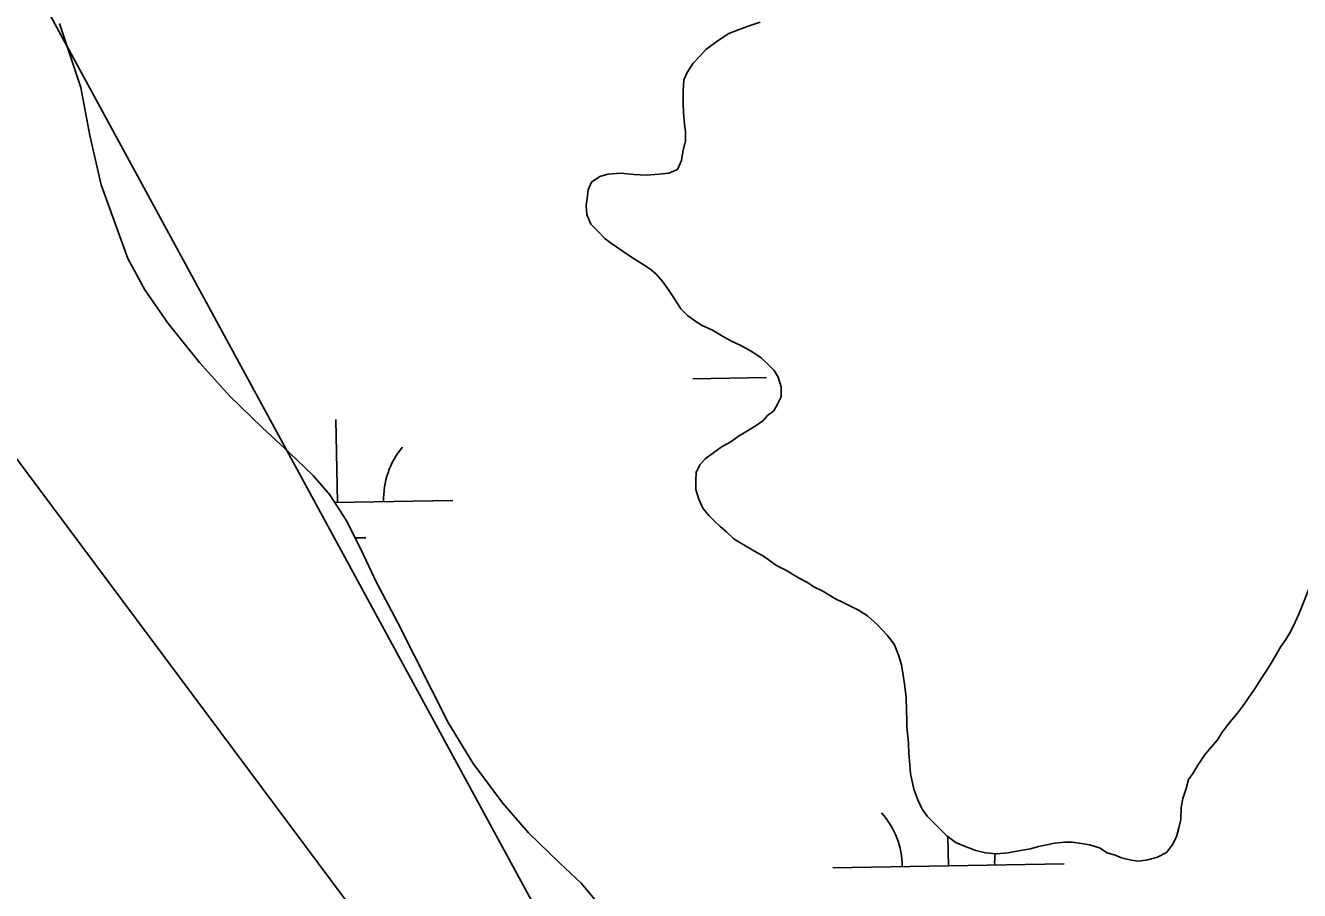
# Model space of a CAD drawing. Extents: x 3914892 to 3953151, y 242587 to 268572.
# Drawn here: x 3943460 to 3944011, y 254669 to 255043 of the extents above; entities that cross this region are included whole.
import ezdxf

# ---------------------------------------------------------------- set-up
doc = ezdxf.new("R2010")
doc.units = 0
for name, color, linetype in [('V-TOPO-SHOR', 7, 'Continuous'), ('V-UTIL-LINE', 7, 'Continuous'), ('V-WETL-SWMP', 7, 'Continuous')]:
    doc.layers.add(name, color=color, linetype=linetype)

msp = doc.modelspace()

# ---------------------------------------------------------------- linework, layer by layer
at = {"layer": 'V-TOPO-SHOR'}
for points in [[(3943710.17, 254659.43), (3943699.96, 254671.76), (3943690.73, 254680.44), (3943677.16, 254693.59), (3943665.92, 254706.45), (3943653.18, 254723.48), (3943642.51, 254741.01), (3943620.53, 254784.62), (3943611.42, 254801.86), (3943604.6, 254816.22), (3943598.29, 254828.76), (3943591.17, 254839.75), (3943584.02, 254848.14), (3943573.77, 254857.88), (3943561.99, 254868.93), (3943547.9, 254882.61), (3943534.86, 254897.05), (3943521.34, 254913.83), (3943511.16, 254928.49), (3943503.82, 254942.08), (3943492.31, 254973.88), (3943487.41, 254995.22), (3943483.53, 255016.02), (3943474.3, 255043.64)], [(3943760.94, 254860.65), (3943764.6, 254862.68), (3943768, 254865.22), (3943771.14, 254867), (3943775.59, 254869.79), (3943778.46, 254871.83), (3943780.57, 254874.13), (3943783.19, 254876.17), (3943785.05, 254879.26), (3943786.39, 254882.1), (3943786.44, 254886.51), (3943785.2, 254890.68), (3943783.43, 254893.55), (3943780.87, 254896.18), (3943777.79, 254899.07), (3943774.19, 254901.46), (3943769.04, 254904.38), (3943764.92, 254906.25), (3943761.06, 254908.38), (3943756.68, 254911.03), (3943752.04, 254913.17), (3943749.47, 254914.76), (3943745.87, 254917.4), (3943743.06, 254920.29), (3943740.51, 254924.21), (3943738.22, 254927.62), (3943735.43, 254931.81), (3943732.36, 254935.22), (3943730.05, 254937.32), (3943726.71, 254939.45), (3943722.08, 254942.36), (3943717.71, 254945.27), (3943713.08, 254948.45), (3943710.25, 254950.56), (3943706.67, 254954.24), (3943704.11, 254956.87), (3943702.35, 254961.04), (3943702.15, 254964.93), (3943702.45, 254968.04), (3943703.01, 254971.67), (3943704.35, 254975.02), (3943708.02, 254977.57), (3943711.41, 254978.56), (3943717.12, 254979), (3943722.82, 254978.41), (3943728, 254978.08), (3943733.71, 254978.52), (3943737.87, 254978.99), (3943741.52, 254980.49), (3943743.39, 254984.36), (3943743.96, 254988.24), (3943745.06, 254992.9), (3943745.11, 254996.79), (3943744.64, 255000.17), (3943744.19, 255005.1), (3943743.98, 255009.25), (3943744.05, 255014.44), (3943744.38, 255019.37), (3943745.71, 255022.46), (3943748.36, 255026.58), (3943751.52, 255029.91), (3943753.89, 255032.47), (3943759.13, 255036.29), (3943763.84, 255039.34), (3943768.27, 255041.1), (3943772.96, 255042.85), (3943777.39, 255044.35)], [(3944010.3, 254788.06), (3944008.7, 254784.71), (3944006.83, 254780.84), (3944004.71, 254777.24), (3944002.59, 254774.16), (3944000.73, 254771.07), (3943998.34, 254766.95), (3943996.75, 254764.38), (3943993.84, 254760), (3943991.45, 254756.15), (3943988.28, 254751.52), (3943985.9, 254748.18), (3943983.79, 254745.35), (3943980.62, 254741.51), (3943977.19, 254737.14), (3943975.07, 254733.79), (3943971.65, 254729.69), (3943969.54, 254727.13), (3943966.62, 254722.75), (3943964.5, 254719.15), (3943962.65, 254716.58), (3943961.56, 254712.7), (3943960.21, 254708.31), (3943959.38, 254704.69), (3943959.31, 254699.24), (3943958.48, 254695.62), (3943957.39, 254691.75), (3943955.53, 254688.14), (3943953.15, 254685.06), (3943949.23, 254683.04), (3943945.07, 254681.8), (3943940.91, 254681.33), (3943937.8, 254681.63), (3943933.67, 254682.73), (3943930.82, 254683.8), (3943927.47, 254684.88), (3943924.12, 254687), (3943919.73, 254688.36), (3943916.37, 254688.92), (3943912.22, 254689.5), (3943909.11, 254689.54), (3943904.7, 254689.08), (3943901.31, 254688.35), (3943897.67, 254687.62), (3943894.29, 254686.62), (3943889.08, 254685.66), (3943884.67, 254684.93), (3943879.47, 254684.49), (3943874.81, 254684.81), (3943870.67, 254685.9), (3943867.57, 254686.98), (3943862.15, 254689.13), (3943858.04, 254692.29), (3943853.69, 254696.5), (3943849.6, 254700.71), (3943847.31, 254704.11), (3943845.54, 254707.77), (3943843.79, 254712.46), (3943842.32, 254719.22), (3943841.88, 254724.68), (3943841.66, 254727.79), (3943841.46, 254732.21), (3943840.78, 254739.48), (3943840.82, 254742.59), (3943840.61, 254746.22), (3943840.43, 254752.19), (3943839.72, 254757.91), (3943839.26, 254761.81), (3943838.54, 254766.23), (3943837.29, 254770.13), (3943835.28, 254775.09), (3943832.22, 254779.02), (3943828.13, 254783.49), (3943823.77, 254787.43), (3943819.92, 254789.82), (3943813.47, 254793.02), (3943809.61, 254794.89), (3943807.04, 254796.48), (3943804.46, 254798.07), (3943800.59, 254799.94), (3943797.77, 254801.79), (3943793.9, 254803.92), (3943788.5, 254807.1), (3943784.38, 254809.23), (3943778.72, 254813.2), (3943774.6, 254815.59), (3943769.2, 254818.77), (3943766.11, 254820.63), (3943762.78, 254823.79), (3943760.21, 254825.9), (3943757.4, 254828.53), (3943755.09, 254830.89), (3943752.54, 254834.04), (3943750.78, 254837.96), (3943749.54, 254842.12), (3943749.59, 254846.01), (3943749.63, 254849.38), (3943751.23, 254852.74), (3943753.6, 254855.3), (3943757.27, 254858.1), (3943760.94, 254860.65)], [(3944015.67, 254801.48), (3944010.3, 254788.06)]]:
    msp.add_lwpolyline(points, dxfattribs=at)
at = {"layer": 'V-UTIL-LINE'}
for points in [[(3937257.7, 266529.84), (3940896.28, 261258.97), (3942305.48, 257189.56), (3945242.89, 251786.95), (3947661.39, 248530.42)], [(3948169.11, 248539.5), (3943237.97, 255147.12), (3942718.96, 254629.2), (3942249.25, 255285.98), (3942181.88, 255241.06)]]:
    msp.add_lwpolyline(points, dxfattribs=at)
at = {"layer": 'V-WETL-SWMP'}
for p, q in [((3943483.53, 255016.02), (3943474.3, 255043.64)), ((3943768.27, 255041.1), (3943763.84, 255039.34)), ((3943772.96, 255042.85), (3943768.27, 255041.1)), ((3943759.13, 255036.29), (3943753.89, 255032.47)), ((3943763.84, 255039.34), (3943759.13, 255036.29)), ((3943751.52, 255029.91), (3943748.36, 255026.58)), ((3943753.89, 255032.47), (3943751.52, 255029.91)), ((3943748.36, 255026.58), (3943745.71, 255022.46)), ((3943744.38, 255019.37), (3943744.05, 255014.44)), ((3943745.71, 255022.46), (3943744.38, 255019.37)), ((3943487.41, 254995.22), (3943483.53, 255016.02)), ((3943744.05, 255014.44), (3943743.98, 255009.25)), ((3943743.98, 255009.25), (3943744.19, 255005.1)), ((3943744.19, 255005.1), (3943744.64, 255000.17)), ((3943744.64, 255000.17), (3943745.11, 254996.79)), ((3943745.11, 254996.79), (3943745.06, 254992.9)), ((3943492.31, 254973.88), (3943487.41, 254995.22)), ((3943745.06, 254992.9), (3943743.96, 254988.24)), ((3943743.96, 254988.24), (3943743.39, 254984.36)), ((3943741.52, 254980.49), (3943737.87, 254978.99)), ((3943743.39, 254984.36), (3943741.52, 254980.49)), ((3943503.82, 254942.08), (3943492.31, 254973.88)), ((3943704.35, 254975.02), (3943703.01, 254971.67)), ((3943708.02, 254977.57), (3943704.35, 254975.02)), ((3943711.41, 254978.56), (3943708.02, 254977.57)), ((3943717.12, 254979), (3943711.41, 254978.56)), ((3943722.82, 254978.41), (3943717.12, 254979)), ((3943728, 254978.08), (3943722.82, 254978.41)), ((3943733.71, 254978.52), (3943728, 254978.08)), ((3943737.87, 254978.99), (3943733.71, 254978.52)), ((3943703.01, 254971.67), (3943702.45, 254968.04)), ((3943702.45, 254968.04), (3943702.15, 254964.93)), ((3943702.15, 254964.93), (3943702.35, 254961.04)), ((3943702.35, 254961.04), (3943704.11, 254956.87)), ((3943704.11, 254956.87), (3943706.67, 254954.24)), ((3943706.67, 254954.24), (3943710.25, 254950.56)), ((3943710.25, 254950.56), (3943713.08, 254948.45)), ((3943713.08, 254948.45), (3943717.71, 254945.27)), ((3943511.16, 254928.49), (3943503.82, 254942.08)), ((3943717.71, 254945.27), (3943722.08, 254942.36)), ((3943722.08, 254942.36), (3943726.71, 254939.45)), ((3943726.71, 254939.45), (3943730.05, 254937.33)), ((3943730.05, 254937.33), (3943732.36, 254935.22)), ((3943732.36, 254935.22), (3943735.43, 254931.81)), ((3943735.43, 254931.81), (3943738.22, 254927.62)), ((3943521.34, 254913.83), (3943511.16, 254928.49)), ((3943738.22, 254927.62), (3943740.51, 254924.21)), ((3943740.51, 254924.21), (3943743.06, 254920.29)), ((3943743.06, 254920.29), (3943745.87, 254917.4)), ((3943534.87, 254897.05), (3943521.34, 254913.83)), ((3943745.87, 254917.4), (3943749.47, 254914.76)), ((3943749.47, 254914.76), (3943752.04, 254913.17)), ((3943752.04, 254913.17), (3943756.68, 254911.03)), ((3943756.68, 254911.03), (3943761.06, 254908.38)), ((3943761.06, 254908.38), (3943764.92, 254906.25)), ((3943764.92, 254906.25), (3943769.04, 254904.38)), ((3943769.04, 254904.38), (3943774.19, 254901.46)), ((3943547.9, 254882.61), (3943534.87, 254897.05)), ((3943774.19, 254901.46), (3943777.79, 254899.07)), ((3943777.79, 254899.07), (3943780.87, 254896.18)), ((3943780.87, 254896.18), (3943783.43, 254893.55)), ((3943783.43, 254893.55), (3943785.2, 254890.67)), ((3943748.16, 254889.91), (3943780.15, 254890.49)), ((3943785.2, 254890.67), (3943786.44, 254886.51)), ((3943786.44, 254886.51), (3943786.39, 254882.1)), ((3943561.99, 254868.93), (3943547.9, 254882.61)), ((3943786.39, 254882.1), (3943785.05, 254879.26)), ((3943783.19, 254876.17), (3943780.57, 254874.13)), ((3943785.05, 254879.26), (3943783.19, 254876.17)), ((3943594.5, 254836.41), (3943593.85, 254872.41)), ((3943775.59, 254869.79), (3943771.14, 254867)), ((3943778.47, 254871.83), (3943775.59, 254869.79)), ((3943780.57, 254874.13), (3943778.47, 254871.83)), ((3943573.77, 254857.88), (3943561.99, 254868.93)), ((3943768, 254865.22), (3943764.6, 254862.67)), ((3943771.14, 254867), (3943768, 254865.22)), ((3943760.94, 254860.65), (3943757.27, 254858.1)), ((3943764.6, 254862.67), (3943760.94, 254860.65)), ((3943584.02, 254848.14), (3943573.77, 254857.88)), ((3943751.23, 254852.74), (3943749.63, 254849.38)), ((3943753.6, 254855.3), (3943751.23, 254852.74)), ((3943757.27, 254858.1), (3943753.6, 254855.3)), ((3943591.17, 254839.75), (3943584.02, 254848.14)), ((3943749.63, 254849.38), (3943749.59, 254846.01)), ((3943749.59, 254846.01), (3943749.54, 254842.12)), ((3943749.54, 254842.12), (3943750.78, 254837.96)), ((3943598.29, 254828.76), (3943591.17, 254839.75)), ((3943593.34, 254836.39), (3943644.49, 254837.31)), ((3943750.78, 254837.96), (3943752.54, 254834.04)), ((3943752.54, 254834.04), (3943755.09, 254830.89)), ((3943755.09, 254830.89), (3943757.4, 254828.53)), ((3943604.6, 254816.22), (3943598.29, 254828.76)), ((3943757.4, 254828.53), (3943760.21, 254825.9)), ((3943760.21, 254825.9), (3943762.78, 254823.79)), ((3943602.14, 254821.12), (3943606.77, 254821.2)), ((3943762.78, 254823.79), (3943766.11, 254820.63)), ((3943766.11, 254820.63), (3943769.2, 254818.77)), ((3943611.42, 254801.86), (3943604.6, 254816.22)), ((3943769.2, 254818.77), (3943774.6, 254815.59)), ((3943774.6, 254815.59), (3943778.72, 254813.2)), ((3943778.72, 254813.2), (3943784.38, 254809.23)), ((3943784.38, 254809.23), (3943788.5, 254807.1)), ((3943788.5, 254807.1), (3943793.9, 254803.92)), ((3943793.9, 254803.92), (3943797.77, 254801.79)), ((3943620.53, 254784.62), (3943611.42, 254801.86)), ((3943797.77, 254801.79), (3943800.6, 254799.94)), ((3943800.6, 254799.94), (3943804.46, 254798.07)), ((3943804.46, 254798.07), (3943809.61, 254794.89)), ((3944010.3, 254788.06), (3944015.66, 254801.48)), ((3943809.61, 254794.89), (3943813.47, 254793.02)), ((3943813.47, 254793.02), (3943819.92, 254789.82)), ((3943819.92, 254789.82), (3943823.77, 254787.43)), ((3943823.77, 254787.43), (3943828.13, 254783.49)), ((3944008.7, 254784.71), (3944010.3, 254788.06)), ((3943642.51, 254741.01), (3943620.53, 254784.62)), ((3943828.13, 254783.49), (3943832.22, 254779.02)), ((3944006.83, 254780.84), (3944008.7, 254784.71)), ((3943832.22, 254779.02), (3943835.28, 254775.09)), ((3944002.59, 254774.16), (3944004.71, 254777.24)), ((3944004.71, 254777.24), (3944006.83, 254780.84)), ((3943835.28, 254775.09), (3943837.29, 254770.13)), ((3943837.29, 254770.13), (3943838.54, 254766.23)), ((3943998.34, 254766.95), (3944000.73, 254771.07)), ((3944000.73, 254771.07), (3944002.59, 254774.16)), ((3943838.54, 254766.23), (3943839.26, 254761.81)), ((3943996.75, 254764.38), (3943998.34, 254766.95)), ((3943839.26, 254761.81), (3943839.72, 254757.91)), ((3943991.45, 254756.15), (3943993.84, 254760.01)), ((3943993.84, 254760.01), (3943996.75, 254764.38)), ((3943839.72, 254757.91), (3943840.43, 254752.19)), ((3943988.28, 254751.52), (3943991.45, 254756.15)), ((3943840.43, 254752.19), (3943840.61, 254746.22)), ((3943983.79, 254745.35), (3943985.9, 254748.18)), ((3943985.9, 254748.18), (3943988.28, 254751.52)), ((3943840.61, 254746.22), (3943840.82, 254742.59)), ((3943840.82, 254742.59), (3943840.77, 254739.48)), ((3943980.62, 254741.5), (3943983.79, 254745.35)), ((3943653.18, 254723.49), (3943642.51, 254741.01)), ((3943840.77, 254739.48), (3943841.46, 254732.21)), ((3943975.07, 254733.8), (3943977.19, 254737.14)), ((3943977.19, 254737.14), (3943980.62, 254741.5)), ((3943841.46, 254732.21), (3943841.66, 254727.79)), ((3943971.65, 254729.69), (3943975.07, 254733.8)), ((3943841.66, 254727.79), (3943841.88, 254724.68)), ((3943966.62, 254722.75), (3943969.54, 254727.12)), ((3943969.54, 254727.12), (3943971.65, 254729.69)), ((3943665.92, 254706.45), (3943653.18, 254723.49)), ((3943841.88, 254724.68), (3943842.32, 254719.22)), ((3943964.5, 254719.15), (3943966.62, 254722.75)), ((3943842.32, 254719.22), (3943843.79, 254712.46)), ((3943961.56, 254712.7), (3943962.65, 254716.58)), ((3943962.65, 254716.58), (3943964.5, 254719.15)), ((3943843.79, 254712.46), (3943845.54, 254707.77)), ((3943960.21, 254708.31), (3943961.56, 254712.7)), ((3943677.16, 254693.59), (3943665.92, 254706.45)), ((3943845.54, 254707.77), (3943847.31, 254704.11)), ((3943847.31, 254704.11), (3943849.6, 254700.71)), ((3943959.31, 254699.24), (3943959.38, 254704.69)), ((3943959.38, 254704.69), (3943960.21, 254708.31)), ((3943849.6, 254700.71), (3943853.69, 254696.5)), ((3943958.48, 254695.62), (3943959.31, 254699.24)), ((3943690.73, 254680.44), (3943677.16, 254693.59)), ((3943853.69, 254696.5), (3943858.04, 254692.29)), ((3943957.39, 254691.75), (3943958.48, 254695.62)), ((3943858.04, 254692.29), (3943862.15, 254689.13)), ((3943858.79, 254679.26), (3943858.56, 254691.9)), ((3943862.15, 254689.13), (3943867.57, 254686.98)), ((3943894.29, 254686.62), (3943897.67, 254687.62)), ((3943897.67, 254687.62), (3943901.31, 254688.35)), ((3943901.31, 254688.35), (3943904.7, 254689.08)), ((3943904.7, 254689.08), (3943909.11, 254689.54)), ((3943909.11, 254689.54), (3943912.22, 254689.5)), ((3943912.22, 254689.5), (3943916.37, 254688.92)), ((3943916.37, 254688.92), (3943919.73, 254688.36)), ((3943919.73, 254688.36), (3943924.12, 254687)), ((3943953.15, 254685.06), (3943955.53, 254688.14)), ((3943955.53, 254688.14), (3943957.39, 254691.75)), ((3943867.57, 254686.98), (3943870.67, 254685.9)), ((3943870.67, 254685.9), (3943874.81, 254684.81)), ((3943874.81, 254684.81), (3943879.47, 254684.49)), ((3943879.47, 254684.49), (3943884.67, 254684.93)), ((3943884.67, 254684.93), (3943889.08, 254685.66)), ((3943889.08, 254685.66), (3943894.29, 254686.62)), ((3943924.12, 254687), (3943927.47, 254684.88)), ((3943927.47, 254684.88), (3943930.83, 254683.8)), ((3943930.83, 254683.8), (3943933.66, 254682.73)), ((3943933.66, 254682.73), (3943937.8, 254681.63)), ((3943945.07, 254681.8), (3943949.23, 254683.04)), ((3943949.23, 254683.04), (3943953.15, 254685.06)), ((3943699.96, 254671.76), (3943690.73, 254680.44)), ((3943808.79, 254678.36), (3943908.78, 254680.15)), ((3943937.8, 254681.63), (3943940.91, 254681.33)), ((3943940.91, 254681.33), (3943945.07, 254681.8)), ((3943710.17, 254659.43), (3943699.96, 254671.76))]:
    msp.add_line(p, q, dxfattribs=at)
for centre, start, end in [((3943649.72, 254837.88), 140.2532, 181.7968), ((3943803.54, 254678.74), 0.2532, 41.7968), ((3943914.01, 254680.72), 173.8074, 181.7968)]:
    msp.add_arc(centre, 35.25, start, end, dxfattribs=at)

doc.saveas('drawing.dxf')
